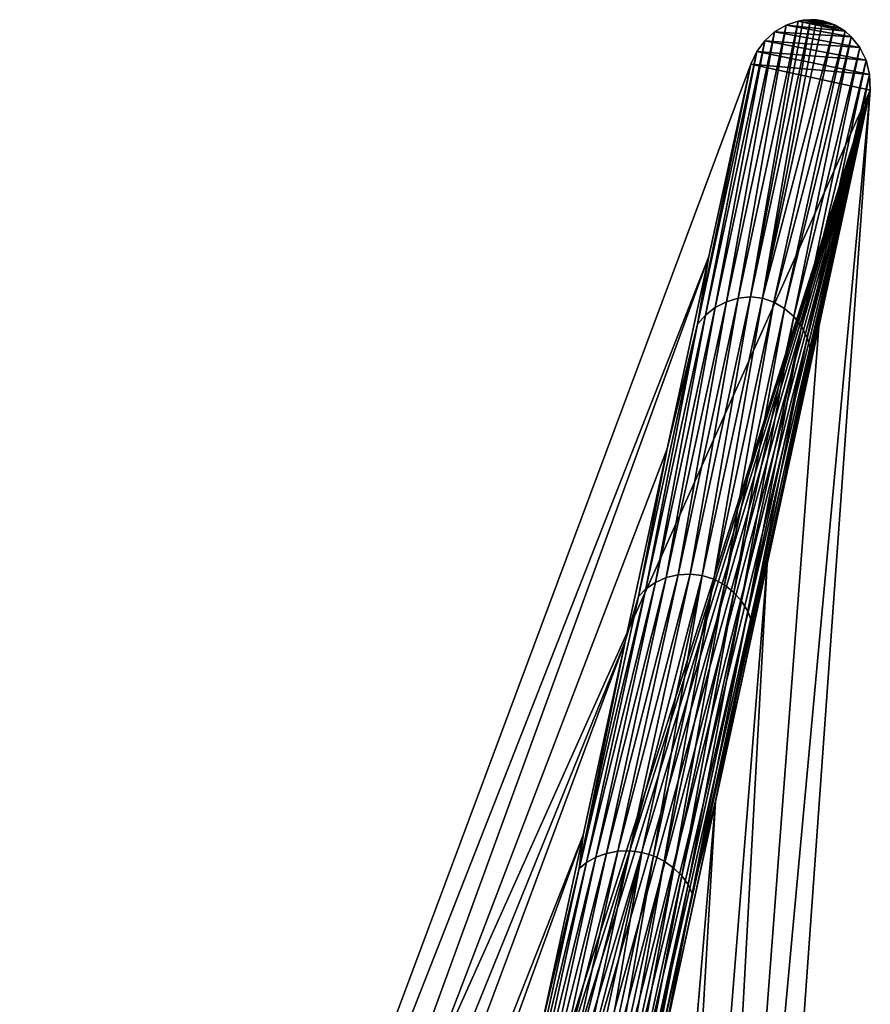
# Model space of a CAD drawing. Header units: millimetres. Extents: x -208 to -25, y 23 to 205.
# Tile 626 of 635: x -106 to -97, y 192 to 203. Entities that reach past the tile are written whole.
import ezdxf

# ---------------------------------------------------------------- set-up
doc = ezdxf.new("R2010")
doc.units = ezdxf.units.MM
doc.header["$LTSCALE"] = 65.185185
for name, color, linetype in [('325', 7, 'CONTINUOUS'), ('379', 7, 'CONTINUOUS'), ('420', 7, 'CONTINUOUS'), ('421', 7, 'CONTINUOUS')]:
    doc.layers.add(name, color=color, linetype=linetype)

msp = doc.modelspace()

# ---------------------------------------------------------------- linework, layer by layer
at = {"layer": '325', "linetype": 'CONTINUOUS'}
for points in [[(-98.358, 200.524, 51.334), (-105.248, 182.961, 56.24), (-97.886, 202.696, 56.24), (-98.358, 200.524, 51.334)], [(-105.546, 180.798, 48.639), (-105.248, 182.961, 56.24), (-98.358, 200.524, 51.334), (-105.546, 180.798, 48.639)], [(-98.831, 198.35, 46.428), (-105.546, 180.798, 48.639), (-98.358, 200.524, 51.334), (-98.831, 198.35, 46.428)], [(-99.304, 196.176, 41.521), (-105.546, 180.798, 48.639), (-98.831, 198.35, 46.428), (-99.304, 196.176, 41.521)], [(-105.844, 178.635, 41.037), (-105.546, 180.798, 48.639), (-99.304, 196.176, 41.521), (-105.844, 178.635, 41.037)], [(-99.78, 193.99, 36.583), (-105.844, 178.635, 41.037), (-99.304, 196.176, 41.521), (-99.78, 193.99, 36.583)], [(-106.143, 176.472, 33.436), (-105.844, 178.635, 41.037), (-99.78, 193.99, 36.583), (-106.143, 176.472, 33.436)], [(-100.258, 191.793, 31.617), (-106.143, 176.472, 33.436), (-99.78, 193.99, 36.583), (-100.258, 191.793, 31.617)]]:
    msp.add_3dface(points, dxfattribs=at)
at = {"layer": '379', "linetype": 'CONTINUOUS'}
for points in [[(-97.486, 203.136, 56.24), (-97.616, 203.059, 56.24), (-96.75, 203.005, 56.24), (-97.486, 203.136, 56.24)], [(-97.35, 203.182, 56.24), (-97.486, 203.136, 56.24), (-96.819, 203.066, 56.24), (-97.35, 203.182, 56.24)], [(-96.819, 203.066, 56.24), (-97.486, 203.136, 56.24), (-96.75, 203.005, 56.24), (-96.819, 203.066, 56.24)], [(-97.292, 203.192, 56.24), (-97.35, 203.182, 56.24), (-96.866, 203.098, 56.24), (-97.292, 203.192, 56.24)], [(-96.866, 203.098, 56.24), (-97.35, 203.182, 56.24), (-96.819, 203.066, 56.24), (-96.866, 203.098, 56.24)], [(-97.21, 203.197, 56.24), (-97.292, 203.192, 56.24), (-96.941, 203.138, 56.24), (-97.21, 203.197, 56.24)], [(-96.941, 203.138, 56.24), (-97.292, 203.192, 56.24), (-96.866, 203.098, 56.24), (-96.941, 203.138, 56.24)], [(-97.143, 203.194, 56.24), (-97.21, 203.197, 56.24), (-97.072, 203.183, 56.24), (-97.143, 203.194, 56.24)], [(-97.072, 203.183, 56.24), (-97.21, 203.197, 56.24), (-97.001, 203.163, 56.24), (-97.072, 203.183, 56.24)], [(-97.001, 203.163, 56.24), (-97.21, 203.197, 56.24), (-96.941, 203.138, 56.24), (-97.001, 203.163, 56.24)], [(-97.616, 203.059, 56.24), (-97.726, 202.959, 56.24), (-96.652, 202.883, 56.24), (-97.616, 203.059, 56.24)], [(-96.75, 203.005, 56.24), (-97.616, 203.059, 56.24), (-96.652, 202.883, 56.24), (-96.75, 203.005, 56.24)], [(-97.726, 202.959, 56.24), (-97.815, 202.838, 56.24), (-96.582, 202.74, 56.24), (-97.726, 202.959, 56.24)], [(-96.652, 202.883, 56.24), (-97.726, 202.959, 56.24), (-96.582, 202.74, 56.24), (-96.652, 202.883, 56.24)], [(-97.815, 202.838, 56.24), (-97.886, 202.696, 56.24), (-96.544, 202.58, 56.24), (-97.815, 202.838, 56.24)], [(-96.582, 202.74, 56.24), (-97.815, 202.838, 56.24), (-96.544, 202.58, 56.24), (-96.582, 202.74, 56.24)], [(-97.886, 202.696, 56.24), (-105.248, 182.961, 56.24), (-96.535, 202.402, 56.24), (-97.886, 202.696, 56.24)], [(-96.544, 202.58, 56.24), (-97.886, 202.696, 56.24), (-96.535, 202.402, 56.24), (-96.544, 202.58, 56.24)], [(-105.248, 182.961, 56.24), (-100.795, 189.117, 56.24), (-96.535, 202.402, 56.24), (-105.248, 182.961, 56.24)], [(-100.795, 189.117, 56.24), (-100.696, 189.243, 56.24), (-96.535, 202.402, 56.24), (-100.795, 189.117, 56.24)], [(-100.696, 189.243, 56.24), (-100.574, 189.342, 56.24), (-96.535, 202.402, 56.24), (-100.696, 189.243, 56.24)], [(-100.574, 189.342, 56.24), (-100.435, 189.413, 56.24), (-96.535, 202.402, 56.24), (-100.574, 189.342, 56.24)], [(-100.435, 189.413, 56.24), (-100.288, 189.449, 56.24), (-96.535, 202.402, 56.24), (-100.435, 189.413, 56.24)], [(-100.288, 189.449, 56.24), (-100.134, 189.452, 56.24), (-96.535, 202.402, 56.24), (-100.288, 189.449, 56.24)], [(-100.134, 189.452, 56.24), (-99.989, 189.42, 56.24), (-96.535, 202.402, 56.24), (-100.134, 189.452, 56.24)], [(-99.989, 189.42, 56.24), (-99.851, 189.353, 56.24), (-96.535, 202.402, 56.24), (-99.989, 189.42, 56.24)], [(-99.851, 189.353, 56.24), (-99.733, 189.259, 56.24), (-96.535, 202.402, 56.24), (-99.851, 189.353, 56.24)], [(-99.733, 189.259, 56.24), (-99.637, 189.137, 56.24), (-96.535, 202.402, 56.24), (-99.733, 189.259, 56.24)], [(-99.637, 189.137, 56.24), (-99.568, 188.996, 56.24), (-96.535, 202.402, 56.24), (-99.637, 189.137, 56.24)], [(-99.568, 188.996, 56.24), (-99.531, 188.841, 56.24), (-96.535, 202.402, 56.24), (-99.568, 188.996, 56.24)], [(-99.531, 188.841, 56.24), (-99.523, 188.668, 56.24), (-96.535, 202.402, 56.24), (-99.531, 188.841, 56.24)], [(-96.535, 202.402, 56.24), (-99.523, 188.668, 56.24), (-98.038, 181.393, 56.24), (-96.535, 202.402, 56.24)]]:
    msp.add_3dface(points, dxfattribs=at)
at = {"layer": '420', "linetype": 'CONTINUOUS'}
for points in [[(-97.616, 203.059, 56.24), (-97.486, 203.136, 56.24), (-98.161, 200.011, 49.211), (-97.616, 203.059, 56.24)], [(-97.486, 203.136, 56.24), (-98.027, 200.052, 49.192), (-98.161, 200.011, 49.211), (-97.486, 203.136, 56.24)], [(-97.486, 203.136, 56.24), (-97.35, 203.182, 56.24), (-98.027, 200.052, 49.192), (-97.486, 203.136, 56.24)], [(-97.35, 203.182, 56.24), (-97.89, 200.066, 49.18), (-98.027, 200.052, 49.192), (-97.35, 203.182, 56.24)], [(-97.292, 203.192, 56.24), (-97.21, 203.197, 56.24), (-97.89, 200.066, 49.18), (-97.292, 203.192, 56.24)], [(-97.21, 203.197, 56.24), (-97.753, 200.051, 49.174), (-97.89, 200.066, 49.18), (-97.21, 203.197, 56.24)], [(-97.35, 203.182, 56.24), (-97.292, 203.192, 56.24), (-97.89, 200.066, 49.18), (-97.35, 203.182, 56.24)], [(-97.21, 203.197, 56.24), (-97.143, 203.194, 56.24), (-97.753, 200.051, 49.174), (-97.21, 203.197, 56.24)], [(-97.143, 203.194, 56.24), (-97.072, 203.183, 56.24), (-97.753, 200.051, 49.174), (-97.143, 203.194, 56.24)], [(-97.072, 203.183, 56.24), (-96.941, 203.138, 56.24), (-97.753, 200.051, 49.174), (-97.072, 203.183, 56.24)], [(-96.941, 203.138, 56.24), (-97.623, 200.007, 49.18), (-97.753, 200.051, 49.174), (-96.941, 203.138, 56.24)], [(-96.941, 203.138, 56.24), (-96.819, 203.066, 56.24), (-97.623, 200.007, 49.18), (-96.941, 203.138, 56.24)], [(-97.072, 203.183, 56.24), (-97.001, 203.163, 56.24), (-96.941, 203.138, 56.24), (-97.072, 203.183, 56.24)], [(-96.941, 203.138, 56.24), (-96.866, 203.098, 56.24), (-96.819, 203.066, 56.24), (-96.941, 203.138, 56.24)], [(-97.726, 202.959, 56.24), (-97.616, 203.059, 56.24), (-98.286, 199.947, 49.235), (-97.726, 202.959, 56.24)], [(-97.616, 203.059, 56.24), (-98.161, 200.011, 49.211), (-98.286, 199.947, 49.235), (-97.616, 203.059, 56.24)], [(-96.819, 203.066, 56.24), (-97.504, 199.937, 49.193), (-97.623, 200.007, 49.18), (-96.819, 203.066, 56.24)], [(-96.819, 203.066, 56.24), (-96.75, 203.005, 56.24), (-97.504, 199.937, 49.193), (-96.819, 203.066, 56.24)], [(-97.815, 202.838, 56.24), (-97.726, 202.959, 56.24), (-98.396, 199.861, 49.265), (-97.815, 202.838, 56.24)], [(-97.726, 202.959, 56.24), (-98.286, 199.947, 49.235), (-98.396, 199.861, 49.265), (-97.726, 202.959, 56.24)], [(-96.75, 203.005, 56.24), (-97.399, 199.844, 49.212), (-97.504, 199.937, 49.193), (-96.75, 203.005, 56.24)], [(-96.75, 203.005, 56.24), (-96.652, 202.883, 56.24), (-97.399, 199.844, 49.212), (-96.75, 203.005, 56.24)], [(-97.886, 202.696, 56.24), (-97.815, 202.838, 56.24), (-98.487, 199.758, 49.301), (-97.886, 202.696, 56.24)], [(-97.815, 202.838, 56.24), (-98.396, 199.861, 49.265), (-98.487, 199.758, 49.301), (-97.815, 202.838, 56.24)], [(-96.652, 202.883, 56.24), (-97.312, 199.734, 49.236), (-97.399, 199.844, 49.212), (-96.652, 202.883, 56.24)], [(-96.652, 202.883, 56.24), (-96.582, 202.74, 56.24), (-97.312, 199.734, 49.236), (-96.652, 202.883, 56.24)], [(-98.358, 200.524, 51.334), (-97.886, 202.696, 56.24), (-98.487, 199.758, 49.301), (-98.358, 200.524, 51.334)], [(-96.582, 202.74, 56.24), (-97.248, 199.61, 49.265), (-97.312, 199.734, 49.236), (-96.582, 202.74, 56.24)], [(-96.582, 202.74, 56.24), (-96.544, 202.58, 56.24), (-97.248, 199.61, 49.265), (-96.582, 202.74, 56.24)], [(-96.544, 202.58, 56.24), (-97.209, 199.478, 49.301), (-97.248, 199.61, 49.265), (-96.544, 202.58, 56.24)], [(-97.209, 199.478, 49.301), (-96.544, 202.58, 56.24), (-97.117, 199.728, 50.202), (-97.209, 199.478, 49.301)], [(-96.544, 202.58, 56.24), (-96.535, 202.402, 56.24), (-97.117, 199.728, 50.202), (-96.544, 202.58, 56.24)], [(-98.831, 198.35, 46.428), (-98.358, 200.524, 51.334), (-98.487, 199.758, 49.301), (-98.831, 198.35, 46.428)], [(-98.161, 200.011, 49.211), (-98.707, 196.929, 42.143), (-98.839, 196.897, 42.18), (-98.161, 200.011, 49.211)], [(-98.161, 200.011, 49.211), (-98.839, 196.897, 42.18), (-98.286, 199.947, 49.235), (-98.161, 200.011, 49.211)], [(-98.027, 200.052, 49.192), (-98.57, 196.938, 42.119), (-98.707, 196.929, 42.143), (-98.027, 200.052, 49.192)], [(-98.027, 200.052, 49.192), (-98.707, 196.929, 42.143), (-98.161, 200.011, 49.211), (-98.027, 200.052, 49.192)], [(-97.89, 200.066, 49.18), (-98.434, 196.921, 42.11), (-98.57, 196.938, 42.119), (-97.89, 200.066, 49.18)], [(-97.89, 200.066, 49.18), (-98.57, 196.938, 42.119), (-98.027, 200.052, 49.192), (-97.89, 200.066, 49.18)], [(-97.753, 200.051, 49.174), (-98.434, 196.921, 42.11), (-97.89, 200.066, 49.18), (-97.753, 200.051, 49.174)], [(-97.753, 200.051, 49.174), (-98.304, 196.88, 42.119), (-98.434, 196.921, 42.11), (-97.753, 200.051, 49.174)], [(-97.623, 200.007, 49.18), (-98.304, 196.88, 42.119), (-97.753, 200.051, 49.174), (-97.623, 200.007, 49.18)], [(-98.286, 199.947, 49.235), (-98.839, 196.897, 42.18), (-98.961, 196.843, 42.228), (-98.286, 199.947, 49.235)], [(-98.286, 199.947, 49.235), (-98.961, 196.843, 42.228), (-98.396, 199.861, 49.265), (-98.286, 199.947, 49.235)], [(-97.623, 200.007, 49.18), (-98.183, 196.815, 42.144), (-98.304, 196.88, 42.119), (-97.623, 200.007, 49.18)], [(-97.504, 199.937, 49.193), (-98.183, 196.815, 42.144), (-97.623, 200.007, 49.18), (-97.504, 199.937, 49.193)], [(-97.504, 199.937, 49.193), (-98.077, 196.73, 42.18), (-98.183, 196.815, 42.144), (-97.504, 199.937, 49.193)], [(-97.399, 199.844, 49.212), (-98.077, 196.73, 42.18), (-97.504, 199.937, 49.193), (-97.399, 199.844, 49.212)], [(-98.396, 199.861, 49.265), (-98.961, 196.843, 42.228), (-99.069, 196.771, 42.288), (-98.396, 199.861, 49.265)], [(-98.396, 199.861, 49.265), (-99.069, 196.771, 42.288), (-98.487, 199.758, 49.301), (-98.396, 199.861, 49.265)], [(-97.399, 199.844, 49.212), (-97.988, 196.63, 42.229), (-98.077, 196.73, 42.18), (-97.399, 199.844, 49.212)], [(-97.312, 199.734, 49.236), (-97.988, 196.63, 42.229), (-97.399, 199.844, 49.212), (-97.312, 199.734, 49.236)], [(-98.831, 198.35, 46.428), (-98.487, 199.758, 49.301), (-99.155, 196.683, 42.359), (-98.831, 198.35, 46.428)], [(-98.487, 199.758, 49.301), (-99.069, 196.771, 42.288), (-99.155, 196.683, 42.359), (-98.487, 199.758, 49.301)], [(-97.312, 199.734, 49.236), (-97.92, 196.52, 42.289), (-97.988, 196.63, 42.229), (-97.312, 199.734, 49.236)], [(-97.248, 199.61, 49.265), (-97.92, 196.52, 42.289), (-97.312, 199.734, 49.236), (-97.248, 199.61, 49.265)], [(-97.699, 197.053, 44.163), (-97.209, 199.478, 49.301), (-97.117, 199.728, 50.202), (-97.699, 197.053, 44.163)], [(-97.248, 199.61, 49.265), (-97.878, 196.404, 42.36), (-97.92, 196.52, 42.289), (-97.248, 199.61, 49.265)], [(-97.209, 199.478, 49.301), (-97.878, 196.404, 42.36), (-97.248, 199.61, 49.265), (-97.209, 199.478, 49.301)], [(-97.878, 196.404, 42.36), (-97.209, 199.478, 49.301), (-97.699, 197.053, 44.163), (-97.878, 196.404, 42.36)], [(-99.304, 196.176, 41.521), (-98.831, 198.35, 46.428), (-99.155, 196.683, 42.359), (-99.304, 196.176, 41.521)], [(-98.282, 194.372, 38.11), (-97.878, 196.404, 42.36), (-97.699, 197.053, 44.163), (-98.282, 194.372, 38.11)], [(-98.839, 196.897, 42.18), (-99.516, 193.784, 35.148), (-99.636, 193.741, 35.22), (-98.839, 196.897, 42.18)], [(-98.961, 196.843, 42.228), (-98.839, 196.897, 42.18), (-99.636, 193.741, 35.22), (-98.961, 196.843, 42.228)], [(-98.707, 196.929, 42.143), (-99.386, 193.808, 35.093), (-99.516, 193.784, 35.148), (-98.707, 196.929, 42.143)], [(-98.839, 196.897, 42.18), (-98.707, 196.929, 42.143), (-99.516, 193.784, 35.148), (-98.839, 196.897, 42.18)], [(-98.57, 196.938, 42.119), (-99.25, 193.812, 35.058), (-99.386, 193.808, 35.093), (-98.57, 196.938, 42.119)], [(-98.707, 196.929, 42.143), (-98.57, 196.938, 42.119), (-99.386, 193.808, 35.093), (-98.707, 196.929, 42.143)], [(-98.57, 196.938, 42.119), (-98.434, 196.921, 42.11), (-99.25, 193.812, 35.058), (-98.57, 196.938, 42.119)], [(-98.434, 196.921, 42.11), (-99.115, 193.794, 35.044), (-99.25, 193.812, 35.058), (-98.434, 196.921, 42.11)], [(-98.434, 196.921, 42.11), (-98.984, 193.754, 35.058), (-99.115, 193.794, 35.044), (-98.434, 196.921, 42.11)], [(-98.304, 196.88, 42.119), (-98.984, 193.754, 35.058), (-98.434, 196.921, 42.11), (-98.304, 196.88, 42.119)], [(-98.961, 196.843, 42.228), (-99.636, 193.741, 35.22), (-99.74, 193.682, 35.31), (-98.961, 196.843, 42.228)], [(-99.069, 196.771, 42.288), (-98.961, 196.843, 42.228), (-99.74, 193.682, 35.31), (-99.069, 196.771, 42.288)], [(-98.304, 196.88, 42.119), (-98.862, 193.694, 35.094), (-98.984, 193.754, 35.058), (-98.304, 196.88, 42.119)], [(-98.183, 196.815, 42.144), (-98.862, 193.694, 35.094), (-98.304, 196.88, 42.119), (-98.183, 196.815, 42.144)], [(-98.183, 196.815, 42.144), (-98.754, 193.617, 35.149), (-98.862, 193.694, 35.094), (-98.183, 196.815, 42.144)], [(-98.077, 196.73, 42.18), (-98.754, 193.617, 35.149), (-98.183, 196.815, 42.144), (-98.077, 196.73, 42.18)], [(-99.069, 196.771, 42.288), (-99.74, 193.682, 35.31), (-99.824, 193.611, 35.417), (-99.069, 196.771, 42.288)], [(-99.155, 196.683, 42.359), (-99.069, 196.771, 42.288), (-99.824, 193.611, 35.417), (-99.155, 196.683, 42.359)], [(-99.304, 196.176, 41.521), (-99.155, 196.683, 42.359), (-99.824, 193.611, 35.417), (-99.304, 196.176, 41.521)], [(-98.077, 196.73, 42.18), (-98.663, 193.529, 35.221), (-98.754, 193.617, 35.149), (-98.077, 196.73, 42.18)], [(-97.988, 196.63, 42.229), (-98.663, 193.529, 35.221), (-98.077, 196.73, 42.18), (-97.988, 196.63, 42.229)], [(-97.988, 196.63, 42.229), (-98.593, 193.432, 35.311), (-98.663, 193.529, 35.221), (-97.988, 196.63, 42.229)], [(-97.92, 196.52, 42.289), (-98.593, 193.432, 35.311), (-97.988, 196.63, 42.229), (-97.92, 196.52, 42.289)], [(-97.92, 196.52, 42.289), (-98.547, 193.332, 35.418), (-98.593, 193.432, 35.311), (-97.92, 196.52, 42.289)], [(-97.878, 196.404, 42.36), (-98.547, 193.332, 35.418), (-97.92, 196.52, 42.289), (-97.878, 196.404, 42.36)], [(-98.547, 193.332, 35.418), (-97.878, 196.404, 42.36), (-98.282, 194.372, 38.11), (-98.547, 193.332, 35.418)], [(-99.78, 193.99, 36.583), (-99.304, 196.176, 41.521), (-99.824, 193.611, 35.417), (-99.78, 193.99, 36.583)], [(-98.871, 191.667, 31.997), (-98.547, 193.332, 35.418), (-98.282, 194.372, 38.11), (-98.871, 191.667, 31.997)], [(-100.258, 191.793, 31.617), (-99.78, 193.99, 36.583), (-99.824, 193.611, 35.417), (-100.258, 191.793, 31.617)], [(-99.516, 193.784, 35.148), (-100.193, 190.673, 28.115), (-100.31, 190.642, 28.211), (-99.516, 193.784, 35.148)], [(-99.636, 193.741, 35.22), (-99.516, 193.784, 35.148), (-100.31, 190.642, 28.211), (-99.636, 193.741, 35.22)], [(-99.386, 193.808, 35.093), (-100.064, 190.69, 28.042), (-100.193, 190.673, 28.115), (-99.386, 193.808, 35.093)], [(-99.516, 193.784, 35.148), (-99.386, 193.808, 35.093), (-100.193, 190.673, 28.115), (-99.516, 193.784, 35.148)], [(-99.25, 193.812, 35.058), (-99.93, 190.689, 27.996), (-100.064, 190.69, 28.042), (-99.25, 193.812, 35.058)], [(-99.386, 193.808, 35.093), (-99.25, 193.812, 35.058), (-100.064, 190.69, 28.042), (-99.386, 193.808, 35.093)], [(-99.25, 193.812, 35.058), (-99.115, 193.794, 35.044), (-99.93, 190.689, 27.996), (-99.25, 193.812, 35.058)], [(-99.115, 193.794, 35.044), (-99.795, 190.668, 27.977), (-99.93, 190.689, 27.996), (-99.115, 193.794, 35.044)], [(-99.115, 193.794, 35.044), (-99.663, 190.631, 27.996), (-99.795, 190.668, 27.977), (-99.115, 193.794, 35.044)], [(-98.984, 193.754, 35.058), (-99.663, 190.631, 27.996), (-99.115, 193.794, 35.044), (-98.984, 193.754, 35.058)], [(-99.74, 193.682, 35.31), (-100.412, 190.596, 28.331), (-100.492, 190.54, 28.474), (-99.74, 193.682, 35.31)], [(-99.824, 193.611, 35.417), (-99.74, 193.682, 35.31), (-100.492, 190.54, 28.474), (-99.824, 193.611, 35.417)], [(-99.636, 193.741, 35.22), (-100.31, 190.642, 28.211), (-100.412, 190.596, 28.331), (-99.636, 193.741, 35.22)], [(-99.74, 193.682, 35.31), (-99.636, 193.741, 35.22), (-100.412, 190.596, 28.331), (-99.74, 193.682, 35.31)], [(-98.984, 193.754, 35.058), (-99.541, 190.576, 28.043), (-99.663, 190.631, 27.996), (-98.984, 193.754, 35.058)], [(-98.862, 193.694, 35.094), (-99.541, 190.576, 28.043), (-98.984, 193.754, 35.058), (-98.862, 193.694, 35.094)], [(-98.862, 193.694, 35.094), (-99.431, 190.507, 28.116), (-99.541, 190.576, 28.043), (-98.862, 193.694, 35.094)], [(-98.754, 193.617, 35.149), (-99.431, 190.507, 28.116), (-98.862, 193.694, 35.094), (-98.754, 193.617, 35.149)], [(-100.258, 191.793, 31.617), (-99.824, 193.611, 35.417), (-100.492, 190.54, 28.474), (-100.258, 191.793, 31.617)], [(-98.754, 193.617, 35.149), (-99.337, 190.429, 28.213), (-99.431, 190.507, 28.116), (-98.754, 193.617, 35.149)], [(-98.663, 193.529, 35.221), (-99.337, 190.429, 28.213), (-98.754, 193.617, 35.149), (-98.663, 193.529, 35.221)], [(-98.663, 193.529, 35.221), (-99.264, 190.346, 28.332), (-99.337, 190.429, 28.213), (-98.663, 193.529, 35.221)], [(-98.593, 193.432, 35.311), (-99.264, 190.346, 28.332), (-98.663, 193.529, 35.221), (-98.593, 193.432, 35.311)], [(-98.593, 193.432, 35.311), (-99.215, 190.262, 28.475), (-99.264, 190.346, 28.332), (-98.593, 193.432, 35.311)], [(-98.547, 193.332, 35.418), (-99.215, 190.262, 28.475), (-98.593, 193.432, 35.311), (-98.547, 193.332, 35.418)], [(-99.215, 190.262, 28.475), (-98.547, 193.332, 35.418), (-98.871, 191.667, 31.997), (-99.215, 190.262, 28.475)]]:
    msp.add_3dface(points, dxfattribs=at)
at = {"layer": '421', "linetype": 'CONTINUOUS'}
for points in [[(-96.535, 202.402, 56.24), (-98.038, 181.393, 56.24), (-98.666, 179.302, 48.64), (-96.535, 202.402, 56.24)], [(-97.117, 199.728, 50.202), (-96.535, 202.402, 56.24), (-98.666, 179.302, 48.64), (-97.117, 199.728, 50.202)], [(-97.699, 197.053, 44.163), (-97.117, 199.728, 50.202), (-98.666, 179.302, 48.64), (-97.699, 197.053, 44.163)], [(-98.282, 194.372, 38.11), (-97.699, 197.053, 44.163), (-99.293, 177.211, 41.04), (-98.282, 194.372, 38.11)], [(-97.699, 197.053, 44.163), (-98.666, 179.302, 48.64), (-99.293, 177.211, 41.04), (-97.699, 197.053, 44.163)], [(-98.871, 191.667, 31.997), (-98.282, 194.372, 38.11), (-99.92, 175.12, 33.439), (-98.871, 191.667, 31.997)], [(-98.282, 194.372, 38.11), (-99.293, 177.211, 41.04), (-99.92, 175.12, 33.439), (-98.282, 194.372, 38.11)]]:
    msp.add_3dface(points, dxfattribs=at)

doc.saveas('drawing.dxf')
